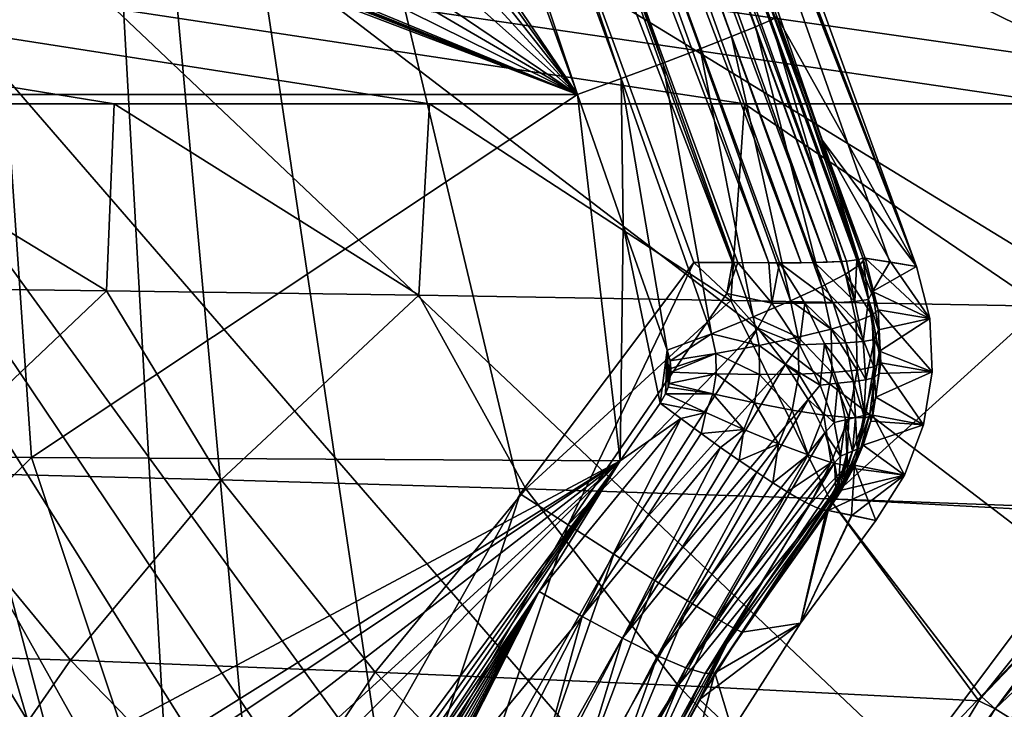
# Model space of a CAD drawing. Header units: metres. Extents: x -109 to 109, y -63 to 140.
# Tile 298 of 480: x 18.43 to 27.72, y 14.82 to 21.33. Entities that reach past the tile are written whole.
import ezdxf

# ---------------------------------------------------------------- set-up
doc = ezdxf.new("R2010")
doc.units = ezdxf.units.M
doc.layers.add('solid_502308_SW0001', color=7, linetype='CONTINUOUS')

msp = doc.modelspace()

# ---------------------------------------------------------------- linework, layer by layer
at = {"layer": 'solid_502308_SW0001'}
for points in [[(17.441135, 43.656887, 12.915329), (17.818892, 43.937687), (26.893805, 19.004566)], [(26.641071, 19.044569, -6.409073), (26.893805, 19.004566), (17.818892, 43.937687)], [(26.38674, 19.084055, -12.86624), (26.641071, 19.044569, -6.409073), (17.818892, 43.937687)], [(20.001158, 36.582401, -13.315748), (26.38674, 19.084055, -12.86624), (17.818892, 43.937687)], [(18.695892, 40.211231, 12.898102), (17.441135, 43.656887, 12.915329), (26.893805, 19.004566)], [(19.952206, 36.766148, 12.833363), (18.695892, 40.211231, 12.898102), (26.893805, 19.004566)], [(19.751244, 36.671165, 13.680207), (19.895884, 36.734524, 13.269044), (25.373045, 21.265799, 13.284467)], [(19.895884, 36.734524, 13.269044), (19.952206, 36.766148, 12.833363), (25.517689, 21.329145, 12.873303)], [(19.895884, 36.734524, 13.269044), (25.517689, 21.329145, 12.873303), (25.373045, 21.265799, 13.284467)], [(19.952206, 36.766148, 12.833363), (26.893805, 19.004566), (25.573973, 21.360878, 12.437622)], [(25.517689, 21.329145, 12.873303), (19.952206, 36.766148, 12.833363), (25.573973, 21.360878, 12.437622)], [(19.525255, 36.579273, 14.046916), (19.751244, 36.671165, 13.680207), (25.147057, 21.17391, 13.651175)], [(19.751244, 36.671165, 13.680207), (25.373045, 21.265799, 13.284467), (25.147057, 21.17391, 13.651175)], [(19.228882, 36.463299, 14.351386), (19.525255, 36.579273, 14.046916), (24.850683, 21.057936, 13.955643)], [(19.525255, 36.579273, 14.046916), (25.147057, 21.17391, 13.651175), (24.850683, 21.057936, 13.955643)], [(26.232983, 19.053009, -13.480698), (19.945364, 36.552284, -13.695598), (19.800396, 36.490356, -14.04696)], [(19.945364, 36.552284, -13.695598), (26.38674, 19.084055, -12.86624), (20.001158, 36.582401, -13.315748)], [(26.345417, 19.067352, -13.180409), (26.38674, 19.084055, -12.86624), (19.945364, 36.552284, -13.695598)], [(26.331667, 19.064741, -13.231488), (26.345417, 19.067352, -13.180409), (19.945364, 36.552284, -13.695598)], [(26.232983, 19.053009, -13.480698), (26.331667, 19.064741, -13.231488), (19.945364, 36.552284, -13.695598)], [(18.876495, 36.328857, 14.57885), (19.228882, 36.463299, 14.351386), (24.498297, 20.923498, 14.183106)], [(19.228882, 36.463299, 14.351386), (24.850683, 21.057936, 13.955643), (24.498297, 20.923498, 14.183106)], [(26.051493, 19.042919, -13.754578), (19.800396, 36.490356, -14.04696), (19.575809, 36.4007, -14.346675)], [(26.178501, 19.048985, -13.578012), (26.232983, 19.053009, -13.480698), (19.800396, 36.490356, -14.04696)], [(26.051493, 19.042919, -13.754578), (26.178501, 19.048985, -13.578012), (19.800396, 36.490356, -14.04696)], [(18.485184, 36.182484, 14.718278), (18.876495, 36.328857, 14.57885), (24.106987, 20.777117, 14.322535)], [(18.876495, 36.328857, 14.57885), (24.498297, 20.923498, 14.183106), (24.106987, 20.777117, 14.322535)], [(25.805071, 19.038523, -13.989273), (19.575809, 36.4007, -14.346675), (19.286407, 36.289223, -14.574986)], [(25.931112, 19.040133, -13.882234), (26.051493, 19.042919, -13.754578), (19.575809, 36.4007, -14.346675)], [(25.805071, 19.038523, -13.989273), (25.931112, 19.040133, -13.882234), (19.575809, 36.4007, -14.346675)], [(25.501509, 19.037865, -14.171579), (19.286407, 36.289223, -14.574986), (18.951267, 36.16328, -14.716846)], [(25.600441, 19.037424, -14.121914), (25.805071, 19.038523, -13.989273), (19.286407, 36.289223, -14.574986)], [(25.501509, 19.037865, -14.171579), (25.600441, 19.037424, -14.121914), (19.286407, 36.289223, -14.574986)], [(18.073965, 36.031166, 14.762904), (18.485184, 36.182484, 14.718278), (23.695732, 20.625893, 14.367164)], [(18.485184, 36.182484, 14.718278), (24.106987, 20.777117, 14.322535), (23.695732, 20.625893, 14.367164)], [(25.157227, 19.03953, -14.286964), (18.951267, 36.16328, -14.716846), (18.592478, 36.031166, -14.762904)], [(25.206806, 19.039675, -14.275293), (25.501509, 19.037865, -14.171579), (18.951267, 36.16328, -14.716846)], [(25.157227, 19.03953, -14.286964), (25.206806, 19.039675, -14.275293), (18.951267, 36.16328, -14.716846)], [(13.300772, 36.031166, 14.762904), (18.073965, 36.031166, 14.762904), (23.695732, 20.625893, 14.367164)], [(13.300772, 36.031166, 14.762904), (23.695732, 20.625893, 14.367164), (13.893601, 34.326534, 14.719114)], [(20.089565, 9.311624, -14.076515), (18.592478, 36.031166, -14.762904), (14.421707, 30.746977, -14.62716)], [(24.792377, 19.041641, -14.326467), (25.157227, 19.03953, -14.286964), (18.592478, 36.031166, -14.762904)], [(23.154312, 16.85741, -14.270356), (24.792377, 19.041641, -14.326467), (18.592478, 36.031166, -14.762904)], [(20.781609, 11.946682, -14.144206), (18.592478, 36.031166, -14.762904), (20.089565, 9.311624, -14.076515)], [(21.80941, 14.478576, -14.209248), (23.154312, 16.85741, -14.270356), (18.592478, 36.031166, -14.762904)], [(20.781609, 11.946682, -14.144206), (21.80941, 14.478576, -14.209248), (18.592478, 36.031166, -14.762904)], [(36.353371, 21.317671, 17.786057), (38.606739, 21.79129, 17.798223), (-76.5, 35.943851, 18.161783)], [(34.18816, 20.53858, 17.766043), (36.353371, 21.317671, 17.786057), (-76.5, 35.943851, 18.161783)], [(31.215277, 20.53858, 17.766043), (34.18816, 20.53858, 17.766043), (-76.5, 35.943851, 18.161783)], [(28.242392, 20.53858, 17.766043), (31.215277, 20.53858, 17.766043), (-76.5, 35.943851, 18.161783)], [(25.269508, 20.53858, 17.766043), (28.242392, 20.53858, 17.766043), (-76.5, 35.943851, 18.161783)], [(22.296625, 20.53858, 17.766043), (25.269508, 20.53858, 17.766043), (-76.5, 35.943851, 18.161783)], [(19.323742, 20.53858, 17.766043), (22.296625, 20.53858, 17.766043), (-76.5, 35.943851, 18.161783)], [(16.350859, 20.53858, 17.766043), (19.323742, 20.53858, 17.766043), (-76.5, 35.943851, 18.161783)], [(10.498093, 29.799944, -18.003954), (76.5, 35.943851, -18.161783), (36.203686, 21.274466, -17.784946)], [(13.893601, 34.326534, 14.719114), (23.695732, 20.625893, 14.367164), (14.270452, 32.553253, 14.673561)], [(14.270452, 32.553253, 14.673561), (23.695732, 20.625893, 14.367164), (14.421713, 30.746956, 14.62716)], [(20.089565, 9.311624, -14.076515), (14.421707, 30.746977, -14.62716), (14.344998, 28.935478, -14.580626)], [(14.421713, 30.746956, 14.62716), (23.695732, 20.625893, 14.367164), (14.34504, 28.935701, 14.580631)], [(10.340969, 28.17944, -17.962326), (10.498093, 29.799944, -18.003954), (24.23427, 5.269184, -17.373793)], [(10.498093, 29.799944, -18.003954), (24.40147, 7.638824, -17.434666), (24.23427, 5.269184, -17.373793)], [(10.498093, 29.799944, -18.003954), (24.612011, 8.81212, -17.464806), (24.40147, 7.638824, -17.434666)], [(10.498093, 29.799944, -18.003954), (24.905813, 9.967277, -17.49448), (24.612011, 8.81212, -17.464806)], [(10.498093, 29.799944, -18.003954), (25.736076, 12.197985, -17.551785), (24.905813, 9.967277, -17.49448)], [(10.498093, 29.799944, -18.003954), (26.875673, 14.287683, -17.605465), (25.736076, 12.197985, -17.551785)], [(10.498093, 29.799944, -18.003954), (28.300694, 16.192984, -17.654409), (26.875673, 14.287683, -17.605465)], [(10.498093, 29.799944, -18.003954), (29.981936, 17.875446, -17.69763), (28.300694, 16.192984, -17.654409)], [(10.498093, 29.799944, -18.003954), (31.885952, 19.301708, -17.734268), (29.981936, 17.875446, -17.69763)], [(10.498093, 29.799944, -18.003954), (33.974335, 20.442665, -17.763578), (31.885952, 19.301708, -17.734268)], [(10.498093, 29.799944, -18.003954), (36.203686, 21.274466, -17.784946), (33.974335, 20.442665, -17.763578)], [(14.34504, 28.935701, 14.580631), (23.695732, 20.625893, 14.367164), (14.042736, 27.150932, 14.534783)], [(20.089565, 9.311624, -14.076515), (14.344998, 28.935478, -14.580626), (14.042736, 27.150932, -14.534783)], [(9.935133, 26.602522, -17.921816), (10.340969, 28.17944, -17.962326), (24.23427, 5.269184, -17.373793)], [(20.089565, 9.311624, -14.076515), (14.042736, 27.150932, -14.534783), (13.807069, 26.396372, -14.515399)], [(13.80707, 26.396374, 14.515399), (14.042736, 27.150932, 14.534783), (23.695732, 20.625893, 14.367164)], [(9.290736, 25.108032, -17.883425), (9.935133, 26.602522, -17.921816), (24.23427, 5.269184, -17.373793)], [(20.089565, 9.311624, -14.076515), (13.807069, 26.396372, -14.515399), (13.465087, 25.682379, -14.497058)], [(13.465097, 25.682396, 14.497058), (13.80707, 26.396374, 14.515399), (23.695732, 20.625893, 14.367164)], [(13.465097, 25.682396, 14.497058), (23.695732, 20.625893, 14.367164), (13.025374, 25.0264, 14.480206)], [(20.089565, 9.311624, -14.076515), (13.465087, 25.682379, -14.497058), (13.025374, 25.0264, -14.480206)], [(8.423227, 23.731112, -17.848055), (9.290736, 25.108032, -17.883425), (24.23427, 5.269184, -17.373793)], [(20.089565, 9.311624, -14.076515), (13.025374, 25.0264, -14.480206), (12.967931, 24.933237, -14.477814)], [(12.967935, 24.933241, 14.477814), (13.025374, 25.0264, 14.480206), (23.695732, 20.625893, 14.367164)], [(20.089565, 9.311624, -14.076515), (12.967931, 24.933237, -14.477814), (12.946855, 24.881674, -14.476489)], [(12.946874, 24.88172, 14.47649), (12.967935, 24.933241, 14.477814), (23.695732, 20.625893, 14.367164)], [(12.931721, 24.828081, 14.475112), (23.695732, 20.625893, 14.367164), (12.919636, 24.719467, 14.472322)], [(20.089565, 9.311624, -14.076515), (12.931717, 24.82807, -14.475112), (12.919636, 24.719467, -14.472322)], [(20.089565, 9.311624, -14.076515), (12.946855, 24.881674, -14.476489), (12.931717, 24.82807, -14.475112)], [(12.931721, 24.828081, 14.475112), (12.946874, 24.88172, 14.47649), (23.695732, 20.625893, 14.367164)], [(20.089565, 9.311624, -14.076515), (12.919636, 24.719467, -14.472322), (12.911833, 16.021835, -14.248892)], [(12.919636, 24.719467, 14.472322), (23.695732, 20.625893, 14.367164), (18.305847, 20.625893, 14.367164)], [(7.352897, 22.504335, -17.81654), (8.423227, 23.731112, -17.848055), (24.23427, 5.269184, -17.373793)], [(6.106048, 21.457977, -17.78966), (7.352897, 22.504335, -17.81654), (24.23427, 5.269184, -17.373793)], [(6.106048, 21.457977, -17.78966), (24.23427, 5.269184, -17.373793), (-24.237686, 1.46148, -17.275978)], [(25.373045, 21.265799, 13.284467), (25.517689, 21.329145, 12.873303), (26.222872, 18.931433, 13.155522)], [(25.517689, 21.329145, 12.873303), (25.573973, 21.360878, 12.437622), (26.36138, 19.021301, 12.741812)], [(25.517689, 21.329145, 12.873303), (26.36138, 19.021301, 12.741812), (26.222872, 18.931433, 13.155522)], [(26.893805, 19.004566), (25.996063, 20.206127, 12.389297), (25.573973, 21.360878, 12.437622)], [(26.36138, 19.021301, 12.741812), (25.573973, 21.360878, 12.437622), (25.996063, 20.206127, 12.389297)], [(25.147057, 21.17391, 13.651175), (25.373045, 21.265799, 13.284467), (26.000444, 18.81502, 13.523467)], [(25.373045, 21.265799, 13.284467), (26.222872, 18.931433, 13.155522), (26.000444, 18.81502, 13.523467)], [(24.850683, 21.057936, 13.955643), (25.147057, 21.17391, 13.651175), (25.705126, 18.677841, 13.827401)], [(25.147057, 21.17391, 13.651175), (26.000444, 18.81502, 13.523467), (25.705126, 18.677841, 13.827401)], [(24.498297, 20.923498, 14.183106), (24.850683, 21.057936, 13.955643), (25.351576, 18.526672, 14.052249)], [(24.850683, 21.057936, 13.955643), (25.705126, 18.677841, 13.827401), (25.351576, 18.526672, 14.052249)], [(24.106987, 20.777117, 14.322535), (24.498297, 20.923498, 14.183106), (24.957476, 18.368633, 14.186821)], [(24.498297, 20.923498, 14.183106), (25.351576, 18.526672, 14.052249), (24.957476, 18.368633, 14.186821)], [(24.106987, 20.777117, 14.322535), (24.126045, 19.389977, 14.315221), (23.695732, 20.625893, 14.367164)], [(24.106987, 20.777117, 14.322535), (24.541586, 18.213736, 14.224651), (24.126045, 19.389977, 14.315221)], [(24.106987, 20.777117, 14.322535), (24.957476, 18.368633, 14.186821), (24.541586, 18.213736, 14.224651)], [(18.305847, 20.625893, 14.367164), (18.542747, 17.199432, 14.180402), (12.929528, 17.230131, 14.23058)], [(18.305847, 20.625893, 14.367164), (23.695732, 20.625893, 14.367164), (18.542747, 17.199432, 14.180402)], [(23.695732, 20.625893, 14.367164), (24.097273, 17.168024, 14.118638), (18.542747, 17.199432, 14.180402)], [(23.695732, 20.625893, 14.367164), (24.126045, 19.389977, 14.315221), (24.097273, 17.168024, 14.118638)], [(16.296511, 18.810305, 17.70244), (19.249874, 18.774078, 17.694008), (16.350859, 20.53858, 17.766043)], [(19.249874, 18.774078, 17.694008), (19.323742, 20.53858, 17.766043), (16.350859, 20.53858, 17.766043)], [(19.249874, 18.774078, 17.694008), (22.198421, 18.731697, 17.684223), (19.323742, 20.53858, 17.766043)], [(22.198421, 18.731697, 17.684223), (22.296625, 20.53858, 17.766043), (19.323742, 20.53858, 17.766043)], [(22.198421, 18.731697, 17.684223), (25.141466, 18.683119, 17.673117), (22.296625, 20.53858, 17.766043)], [(25.141466, 18.683119, 17.673117), (25.269508, 20.53858, 17.766043), (22.296625, 20.53858, 17.766043)], [(25.141466, 18.683119, 17.673117), (28.078369, 18.628294, 17.660715), (25.269508, 20.53858, 17.766043)], [(28.078369, 18.628294, 17.660715), (28.242392, 20.53858, 17.766043), (25.269508, 20.53858, 17.766043)], [(26.652149, 19.042831, 6.128028), (26.408916, 19.080641, 12.302896), (25.996063, 20.206127, 12.389297)], [(26.36138, 19.021301, 12.741812), (25.996063, 20.206127, 12.389297), (26.408916, 19.080641, 12.302896)], [(26.893805, 19.004566), (26.652149, 19.042831, 6.128028), (25.996063, 20.206127, 12.389297)], [(24.126045, 19.389977, 14.315221), (24.475216, 17.712231, 14.175625), (24.097273, 17.168024, 14.118638)], [(24.126045, 19.389977, 14.315221), (24.541586, 18.213736, 14.224651), (24.475216, 17.712231, 14.175625)], [(25.931112, 19.040133, -13.882234), (26.178501, 19.048985, -13.578012), (26.051493, 19.042919, -13.754578)], [(26.310455, 18.671629, -13.486252), (26.178501, 19.048985, -13.578012), (25.931112, 19.040133, -13.882234)], [(26.310455, 18.671629, -13.486252), (26.232983, 19.053009, -13.480698), (26.178501, 19.048985, -13.578012)], [(26.310455, 18.671629, -13.486252), (26.331667, 19.064741, -13.231488), (26.232983, 19.053009, -13.480698)], [(26.310455, 18.671629, -13.486252), (26.441141, 18.690144, -13.170405), (26.331667, 19.064741, -13.231488)], [(26.441141, 18.690144, -13.170405), (26.345417, 19.067352, -13.180409), (26.331667, 19.064741, -13.231488)], [(26.441141, 18.690144, -13.170405), (26.38674, 19.084055, -12.86624), (26.345417, 19.067352, -13.180409)], [(26.36138, 19.021301, 12.741812), (26.408916, 19.080641, 12.302896), (26.532209, 18.59549, 12.299903)], [(26.479322, 18.768093, -12.842413), (26.641071, 19.044569, -6.409073), (26.38674, 19.084055, -12.86624)], [(26.441141, 18.690144, -13.170405), (26.479322, 18.768093, -12.842413), (26.38674, 19.084055, -12.86624)], [(27.017902, 18.513586, 0), (26.408916, 19.080641, 12.302896), (26.652149, 19.042831, 6.128028)], [(27.017902, 18.513586, 0), (26.532209, 18.59549, 12.299903), (26.408916, 19.080641, 12.302896)], [(23.154312, 16.85741, -14.270356), (23.605738, 16.564054, -14.203938), (24.792377, 19.041641, -14.326467)], [(23.605738, 16.564054, -14.203938), (25.103922, 18.74765, -14.281495), (24.792377, 19.041641, -14.326467)], [(25.103922, 18.74765, -14.281495), (25.157227, 19.03953, -14.286964), (24.792377, 19.041641, -14.326467)], [(25.103922, 18.74765, -14.281495), (25.206806, 19.039675, -14.275293), (25.157227, 19.03953, -14.286964)], [(25.527996, 18.657307, -14.158096), (25.206806, 19.039675, -14.275293), (25.103922, 18.74765, -14.281495)], [(25.527996, 18.657307, -14.158096), (25.501509, 19.037865, -14.171579), (25.206806, 19.039675, -14.275293)], [(25.527996, 18.657307, -14.158096), (25.600441, 19.037424, -14.121914), (25.501509, 19.037865, -14.171579)], [(25.527996, 18.657307, -14.158096), (25.840408, 18.658012, -13.991463), (25.600441, 19.037424, -14.121914)], [(25.600441, 19.037424, -14.121914), (25.931112, 19.040133, -13.882234), (25.805071, 19.038523, -13.989273)], [(26.106438, 18.660725, -13.764219), (25.931112, 19.040133, -13.882234), (25.600441, 19.037424, -14.121914)], [(25.840408, 18.658012, -13.991463), (26.106438, 18.660725, -13.764219), (25.600441, 19.037424, -14.121914)], [(26.106438, 18.660725, -13.764219), (26.310455, 18.671629, -13.486252), (25.931112, 19.040133, -13.882234)], [(26.474255, 18.545139, 12.732557), (26.222872, 18.931433, 13.155522), (26.36138, 19.021301, 12.741812)], [(26.474255, 18.545139, 12.732557), (26.36138, 19.021301, 12.741812), (26.532209, 18.59549, 12.299903)], [(26.479322, 18.768093, -12.842413), (26.893805, 19.004566), (26.641071, 19.044569, -6.409073)], [(26.479322, 18.768093, -12.842413), (27.017902, 18.513586, 0), (26.893805, 19.004566)], [(27.017902, 18.513586, 0), (26.652149, 19.042831, 6.128028), (26.893805, 19.004566)], [(26.323689, 18.482954, 13.140657), (26.000444, 18.81502, 13.523467), (26.222872, 18.931433, 13.155522)], [(26.474255, 18.545139, 12.732557), (26.323689, 18.482954, 13.140657), (26.222872, 18.931433, 13.155522)], [(17.444128, 17.061575, 17.590322), (19.249874, 18.774078, 17.694008), (16.296511, 18.810305, 17.70244)], [(17.444128, 17.061575, 17.590322), (20.330692, 16.988771, 17.557753), (19.249874, 18.774078, 17.694008)], [(20.330692, 16.988771, 17.557753), (22.198421, 18.731697, 17.684223), (19.249874, 18.774078, 17.694008)], [(26.08778, 18.411934, 13.504503), (25.705126, 18.677841, 13.827401), (26.000444, 18.81502, 13.523467)], [(26.323689, 18.482954, 13.140657), (26.08778, 18.411934, 13.504503), (26.000444, 18.81502, 13.523467)], [(26.441141, 18.690144, -13.170405), (26.535606, 18.404749, -12.758303), (26.479322, 18.768093, -12.842413)], [(26.479322, 18.768093, -12.842413), (26.535606, 18.404749, -12.758303), (27.017902, 18.513586, 0)], [(20.330692, 16.988771, 17.557753), (23.20768, 16.904541, 17.520403), (22.198421, 18.731697, 17.684223)], [(23.20768, 16.904541, 17.520403), (25.141466, 18.683119, 17.673117), (22.198421, 18.731697, 17.684223)], [(23.20768, 16.904541, 17.520403), (26.073864, 16.80879, 17.478382), (25.141466, 18.683119, 17.673117)], [(23.605738, 16.564054, -14.203938), (25.396654, 18.421404, -14.155996), (25.103922, 18.74765, -14.281495)], [(25.527996, 18.657307, -14.158096), (25.103922, 18.74765, -14.281495), (25.396654, 18.421404, -14.155996)], [(26.073864, 16.80879, 17.478382), (28.078369, 18.628294, 17.660715), (25.141466, 18.683119, 17.673117)], [(25.777914, 18.335506, 13.806533), (25.351576, 18.526672, 14.052249), (25.705126, 18.677841, 13.827401)], [(26.08778, 18.411934, 13.504503), (25.777914, 18.335506, 13.806533), (25.705126, 18.677841, 13.827401)], [(26.310455, 18.671629, -13.486252), (26.388746, 18.294855, -13.319681), (26.441141, 18.690144, -13.170405)], [(26.388746, 18.294855, -13.319681), (26.495831, 18.315037, -13.038944), (26.441141, 18.690144, -13.170405)], [(26.441141, 18.690144, -13.170405), (26.495831, 18.315037, -13.038944), (26.535606, 18.404749, -12.758303)], [(25.527996, 18.657307, -14.158096), (25.396654, 18.421404, -14.155996), (25.788048, 18.26354, -13.942945)], [(25.527996, 18.657307, -14.158096), (25.788048, 18.26354, -13.942945), (25.840408, 18.658012, -13.991463)], [(25.788048, 18.26354, -13.942945), (26.023731, 18.273001, -13.776885), (25.840408, 18.658012, -13.991463)], [(25.840408, 18.658012, -13.991463), (26.227797, 18.281055, -13.568064), (26.106438, 18.660725, -13.764219)], [(25.840408, 18.658012, -13.991463), (26.023731, 18.273001, -13.776885), (26.227797, 18.281055, -13.568064)], [(26.073864, 16.80879, 17.478382), (28.925451, 16.705088, 17.432394), (28.078369, 18.628294, 17.660715)], [(26.106438, 18.660725, -13.764219), (26.388746, 18.294855, -13.319681), (26.310455, 18.671629, -13.486252)], [(26.106438, 18.660725, -13.764219), (26.227797, 18.281055, -13.568064), (26.388746, 18.294855, -13.319681)], [(26.474255, 18.545139, 12.732557), (26.532209, 18.59549, 12.299903), (26.556545, 18.094959, 12.293402)], [(27.040457, 18.007774, 0.000001), (26.556545, 18.094959, 12.293402), (26.532209, 18.59549, 12.299903)], [(27.017902, 18.513586, 0), (27.040457, 18.007774, 0.000001), (26.532209, 18.59549, 12.299903)], [(25.40905, 18.257362, 14.032166), (24.957476, 18.368633, 14.186821), (25.351576, 18.526672, 14.052249)], [(25.777914, 18.335506, 13.806533), (25.40905, 18.257362, 14.032166), (25.351576, 18.526672, 14.052249)], [(26.49054, 18.056566, 12.720006), (26.323689, 18.482954, 13.140657), (26.474255, 18.545139, 12.732557)], [(26.49054, 18.056566, 12.720006), (26.474255, 18.545139, 12.732557), (26.556545, 18.094959, 12.293402)], [(26.535606, 18.404749, -12.758303), (26.5445, 18.204985, -12.691103), (27.017902, 18.513586, 0)], [(26.5445, 18.204985, -12.691103), (27.040457, 18.007774, 0.000001), (27.017902, 18.513586, 0)], [(23.605738, 16.564054, -14.203938), (24.03586, 16.287476, -14.023002), (25.396654, 18.421404, -14.155996)], [(24.03586, 16.287476, -14.023002), (25.656828, 18.082071, -13.945596), (25.396654, 18.421404, -14.155996)], [(25.788048, 18.26354, -13.942945), (25.396654, 18.421404, -14.155996), (25.656828, 18.082071, -13.945596)], [(26.094057, 18.001442, 13.483046), (25.777914, 18.335506, 13.806533), (26.08778, 18.411934, 13.504503)], [(26.333925, 18.024899, 13.122859), (26.08778, 18.411934, 13.504503), (26.323689, 18.482954, 13.140657)], [(26.333925, 18.024899, 13.122859), (26.094057, 18.001442, 13.483046), (26.08778, 18.411934, 13.504503)], [(26.49054, 18.056566, 12.720006), (26.333925, 18.024899, 13.122859), (26.323689, 18.482954, 13.140657)], [(26.495831, 18.315037, -13.038944), (26.5445, 18.204985, -12.691103), (26.535606, 18.404749, -12.758303)], [(24.957476, 18.368633, 14.186821), (24.56745, 18.111462, 14.214943), (24.541586, 18.213736, 14.224651)], [(24.998993, 18.181274, 14.170511), (24.56745, 18.111462, 14.214943), (24.957476, 18.368633, 14.186821)], [(25.40905, 18.257362, 14.032166), (24.998993, 18.181274, 14.170511), (24.957476, 18.368633, 14.186821)], [(25.782196, 17.987297, 13.783653), (25.40905, 18.257362, 14.032166), (25.777914, 18.335506, 13.806533)], [(26.094057, 18.001442, 13.483046), (25.782196, 17.987297, 13.783653), (25.777914, 18.335506, 13.806533)], [(26.388746, 18.294855, -13.319681), (26.416019, 17.93457, -13.095811), (26.495831, 18.315037, -13.038944)], [(26.416019, 17.93457, -13.095811), (26.498095, 17.954838, -12.856167), (26.495831, 18.315037, -13.038944)], [(26.495831, 18.315037, -13.038944), (26.498095, 17.954838, -12.856167), (26.5445, 18.204985, -12.691103)], [(24.541586, 18.213736, 14.224651), (24.526203, 17.800674, 14.184443), (24.475216, 17.712231, 14.175625)], [(24.541586, 18.213736, 14.224651), (24.550119, 17.864023, 14.190751), (24.526203, 17.800674, 14.184443)], [(24.541586, 18.213736, 14.224651), (24.559847, 17.900177, 14.194336), (24.550119, 17.864023, 14.190751)], [(24.541586, 18.213736, 14.224651), (24.56745, 18.111462, 14.214943), (24.559847, 17.900177, 14.194336)], [(25.412989, 17.983131, 14.010565), (24.998993, 18.181274, 14.170511), (25.40905, 18.257362, 14.032166)], [(25.782196, 17.987297, 13.783653), (25.412989, 17.983131, 14.010565), (25.40905, 18.257362, 14.032166)], [(25.788048, 18.26354, -13.942945), (25.656828, 18.082071, -13.945596), (25.98505, 17.883429, -13.64289)], [(25.788048, 18.26354, -13.942945), (25.98505, 17.883429, -13.64289), (26.023731, 18.273001, -13.776885)], [(25.98505, 17.883429, -13.64289), (26.151081, 17.90287, -13.491701), (26.023731, 18.273001, -13.776885)], [(26.023731, 18.273001, -13.776885), (26.297421, 17.917746, -13.309191), (26.227797, 18.281055, -13.568064)], [(26.023731, 18.273001, -13.776885), (26.151081, 17.90287, -13.491701), (26.297421, 17.917746, -13.309191)], [(26.227797, 18.281055, -13.568064), (26.416019, 17.93457, -13.095811), (26.388746, 18.294855, -13.319681)], [(26.227797, 18.281055, -13.568064), (26.297421, 17.917746, -13.309191), (26.416019, 17.93457, -13.095811)], [(24.998993, 18.181274, 14.170511), (24.573944, 18.039358, 14.207988), (24.56745, 18.111462, 14.214943)], [(24.998993, 18.181274, 14.170511), (24.573748, 18.004871, 14.204631), (24.573944, 18.039358, 14.207988)], [(25.003769, 17.989136, 14.153128), (24.573748, 18.004871, 14.204631), (24.998993, 18.181274, 14.170511)], [(25.412989, 17.983131, 14.010565), (25.003769, 17.989136, 14.153128), (24.998993, 18.181274, 14.170511)], [(26.498095, 17.954838, -12.856167), (26.536787, 17.992851, -12.605986), (26.5445, 18.204985, -12.691103)], [(26.5445, 18.204985, -12.691103), (26.536787, 17.992851, -12.605986), (27.040457, 18.007774, 0.000001)], [(24.03586, 16.287476, -14.023002), (24.424484, 16.040752, -13.736054), (25.656828, 18.082071, -13.945596)], [(24.424484, 16.040752, -13.736054), (25.871683, 17.747339, -13.653084), (25.656828, 18.082071, -13.945596)], [(24.56745, 18.111462, 14.214943), (24.573748, 18.004871, 14.204631), (24.559847, 17.900177, 14.194336)], [(24.56745, 18.111462, 14.214943), (24.573944, 18.039358, 14.207988), (24.573748, 18.004871, 14.204631)], [(25.98505, 17.883429, -13.64289), (25.656828, 18.082071, -13.945596), (25.871683, 17.747339, -13.653084)], [(26.254135, 17.576338, 13.102958), (26.094057, 18.001442, 13.483046), (26.333925, 18.024899, 13.122859)], [(26.409958, 17.575958, 12.704744), (26.254135, 17.576338, 13.102958), (26.333925, 18.024899, 13.122859)], [(26.409958, 17.575958, 12.704744), (26.333925, 18.024899, 13.122859), (26.49054, 18.056566, 12.720006)], [(26.409958, 17.575958, 12.704744), (26.49054, 18.056566, 12.720006), (26.48057, 17.599566, 12.283663)], [(26.960567, 17.507843, 0.000001), (26.48057, 17.599566, 12.283663), (26.556545, 18.094959, 12.293402)], [(26.49054, 18.056566, 12.720006), (26.556545, 18.094959, 12.293402), (26.48057, 17.599566, 12.283663)], [(27.040457, 18.007774, 0.000001), (26.960567, 17.507843, 0.000001), (26.556545, 18.094959, 12.293402)], [(25.003769, 17.989136, 14.153128), (24.559847, 17.900177, 14.194336), (24.573748, 18.004871, 14.204631)], [(24.971687, 17.801279, 14.135558), (24.559847, 17.900177, 14.194336), (25.003769, 17.989136, 14.153128)], [(25.364004, 17.715786, 13.988475), (24.971687, 17.801279, 14.135558), (25.003769, 17.989136, 14.153128)], [(25.364004, 17.715786, 13.988475), (25.003769, 17.989136, 14.153128), (25.412989, 17.983131, 14.010565)], [(25.718925, 17.647886, 13.759837), (25.364004, 17.715786, 13.988475), (25.412989, 17.983131, 14.010565)], [(25.718925, 17.647886, 13.759837), (25.412989, 17.983131, 14.010565), (25.782196, 17.987297, 13.783653)], [(26.020226, 17.600683, 13.460097), (25.718925, 17.647886, 13.759837), (25.782196, 17.987297, 13.783653)], [(26.020226, 17.600683, 13.460097), (25.782196, 17.987297, 13.783653), (26.094057, 18.001442, 13.483046)], [(26.254135, 17.576338, 13.102958), (26.020226, 17.600683, 13.460097), (26.094057, 18.001442, 13.483046)], [(26.297421, 17.917746, -13.309191), (26.397173, 17.595392, -12.828191), (26.416019, 17.93457, -13.095811)], [(26.397173, 17.595392, -12.828191), (26.453968, 17.613657, -12.637204), (26.498095, 17.954838, -12.856167)], [(26.416019, 17.93457, -13.095811), (26.397173, 17.595392, -12.828191), (26.498095, 17.954838, -12.856167)], [(26.498095, 17.954838, -12.856167), (26.453968, 17.613657, -12.637204), (26.509666, 17.770746, -12.50375)], [(26.498095, 17.954838, -12.856167), (26.509666, 17.770746, -12.50375), (26.536787, 17.992851, -12.605986)], [(26.509666, 17.770746, -12.50375), (26.960567, 17.507843, 0.000001), (27.040457, 18.007774, 0.000001)], [(26.536787, 17.992851, -12.605986), (26.509666, 17.770746, -12.50375), (27.040457, 18.007774, 0.000001)], [(24.971687, 17.801279, 14.135558), (24.526203, 17.800674, 14.184443), (24.550119, 17.864023, 14.190751)], [(24.971687, 17.801279, 14.135558), (24.550119, 17.864023, 14.190751), (24.559847, 17.900177, 14.194336)], [(25.98505, 17.883429, -13.64289), (25.871683, 17.747339, -13.653084), (26.115969, 17.530079, -13.271578)], [(25.98505, 17.883429, -13.64289), (26.115969, 17.530079, -13.271578), (26.151081, 17.90287, -13.491701)], [(26.115969, 17.530079, -13.271578), (26.222574, 17.556511, -13.147333), (26.151081, 17.90287, -13.491701)], [(26.151081, 17.90287, -13.491701), (26.318033, 17.576818, -12.999489), (26.297421, 17.917746, -13.309191)], [(26.151081, 17.90287, -13.491701), (26.222574, 17.556511, -13.147333), (26.318033, 17.576818, -12.999489)], [(26.297421, 17.917746, -13.309191), (26.318033, 17.576818, -12.999489), (26.397173, 17.595392, -12.828191)], [(24.424484, 16.040752, -13.736054), (24.753311, 15.835503, -13.356603), (25.871683, 17.747339, -13.653084)], [(24.904549, 17.624834, 14.118625), (24.475216, 17.712231, 14.175625), (24.526203, 17.800674, 14.184443)], [(24.904549, 17.624834, 14.118625), (24.526203, 17.800674, 14.184443), (24.971687, 17.801279, 14.135558)], [(24.753311, 15.835503, -13.356603), (26.029629, 17.432465, -13.286852), (25.871683, 17.747339, -13.653084)], [(25.265038, 17.465294, 13.966934), (24.904549, 17.624834, 14.118625), (24.971687, 17.801279, 14.135558)], [(25.265038, 17.465294, 13.966934), (24.971687, 17.801279, 14.135558), (25.364004, 17.715786, 13.988475)], [(26.115969, 17.530079, -13.271578), (25.871683, 17.747339, -13.653084), (26.029629, 17.432465, -13.286852)], [(26.453968, 17.613657, -12.637204), (26.460899, 17.542629, -12.387045), (26.509666, 17.770746, -12.50375)], [(26.509666, 17.770746, -12.50375), (26.460899, 17.542629, -12.387045), (26.960567, 17.507843, 0.000001)], [(24.669119, 17.567278, 14.143871), (24.097273, 17.168024, 14.118638), (24.475216, 17.712231, 14.175625)], [(24.904549, 17.624834, 14.118625), (24.669119, 17.567278, 14.143871), (24.475216, 17.712231, 14.175625)], [(25.591919, 17.329895, 13.736211), (25.265038, 17.465294, 13.966934), (25.364004, 17.715786, 13.988475)], [(25.591919, 17.329895, 13.736211), (25.364004, 17.715786, 13.988475), (25.718925, 17.647886, 13.759837)], [(24.669119, 17.567278, 14.143871), (23.331896, 15.936764, 13.969924), (24.097273, 17.168024, 14.118638)], [(23.737644, 15.700401, 13.869521), (23.331896, 15.936764, 13.969924), (24.669119, 17.567278, 14.143871)], [(23.737644, 15.700401, 13.869521), (24.669119, 17.567278, 14.143871), (24.859966, 17.427702, 14.08292)], [(24.904549, 17.624834, 14.118625), (24.859966, 17.427702, 14.08292), (24.669119, 17.567278, 14.143871)], [(25.265038, 17.465294, 13.966934), (24.859966, 17.427702, 14.08292), (24.904549, 17.624834, 14.118625)], [(25.870609, 17.224678, 13.436746), (25.591919, 17.329895, 13.736211), (25.718925, 17.647886, 13.759837)], [(25.870609, 17.224678, 13.436746), (25.718925, 17.647886, 13.759837), (26.020226, 17.600683, 13.460097)], [(26.088678, 17.154337, 13.081897), (25.870609, 17.224678, 13.436746), (26.020226, 17.600683, 13.460097)], [(26.088678, 17.154337, 13.081897), (26.020226, 17.600683, 13.460097), (26.254135, 17.576338, 13.102958)], [(26.236401, 17.122007, 12.687493), (26.088678, 17.154337, 13.081897), (26.254135, 17.576338, 13.102958)], [(26.222574, 17.556511, -13.147333), (26.288736, 17.260654, -12.650892), (26.318033, 17.576818, -12.999489)], [(26.236401, 17.122007, 12.687493), (26.254135, 17.576338, 13.102958), (26.409958, 17.575958, 12.704744)], [(26.236401, 17.122007, 12.687493), (26.409958, 17.575958, 12.704744), (26.307186, 17.129133, 12.271134)], [(26.318033, 17.576818, -12.999489), (26.288736, 17.260654, -12.650892), (26.333666, 17.278002, -12.529484)], [(26.781515, 17.034266, 0), (26.307186, 17.129133, 12.271134), (26.48057, 17.599566, 12.283663)], [(26.409958, 17.575958, 12.704744), (26.48057, 17.599566, 12.283663), (26.307186, 17.129133, 12.271134)], [(26.318033, 17.576818, -12.999489), (26.333666, 17.278002, -12.529484), (26.397173, 17.595392, -12.828191)], [(26.333666, 17.278002, -12.529484), (26.366749, 17.291994, -12.395217), (26.453968, 17.613657, -12.637204)], [(26.397173, 17.595392, -12.828191), (26.333666, 17.278002, -12.529484), (26.453968, 17.613657, -12.637204)], [(26.453968, 17.613657, -12.637204), (26.366749, 17.291994, -12.395217), (26.460899, 17.542629, -12.387045)], [(26.960567, 17.507843, 0.000001), (26.781515, 17.034266, 0), (26.48057, 17.599566, 12.283663)], [(26.115969, 17.530079, -13.271578), (26.029629, 17.432465, -13.286852), (26.175905, 17.212324, -12.844047)], [(26.115969, 17.530079, -13.271578), (26.175905, 17.212324, -12.844047), (26.222574, 17.556511, -13.147333)], [(26.175905, 17.212324, -12.844047), (26.235172, 17.2393, -12.756021), (26.222574, 17.556511, -13.147333)], [(26.222574, 17.556511, -13.147333), (26.235172, 17.2393, -12.756021), (26.288736, 17.260654, -12.650892)], [(26.366749, 17.291994, -12.395217), (26.389675, 17.315851, -12.261122), (26.460899, 17.542629, -12.387045)], [(26.460899, 17.542629, -12.387045), (26.389675, 17.315851, -12.261122), (26.960567, 17.507843, 0.000001)], [(26.389675, 17.315851, -12.261122), (26.781515, 17.034266, 0), (26.960567, 17.507843, 0.000001)], [(23.737644, 15.700401, 13.869521), (24.859966, 17.427702, 14.08292), (25.044834, 17.295477, 13.993706)], [(24.753311, 15.835503, -13.356603), (25.006863, 15.681388, -12.902512), (26.029629, 17.432465, -13.286852)], [(25.265038, 17.465294, 13.966934), (25.044834, 17.295477, 13.993706), (24.859966, 17.427702, 14.08292)], [(25.006863, 15.681388, -12.902512), (26.119703, 17.148886, -12.859797), (26.029629, 17.432465, -13.286852)], [(25.265038, 17.465294, 13.966934), (25.22097, 17.172573, 13.877558), (25.044834, 17.295477, 13.993706)], [(25.591919, 17.329895, 13.736211), (25.22097, 17.172573, 13.877558), (25.265038, 17.465294, 13.966934)], [(26.175905, 17.212324, -12.844047), (26.029629, 17.432465, -13.286852), (26.119703, 17.148886, -12.859797)], [(24.117664, 15.493999, 13.660802), (23.737644, 15.700401, 13.869521), (25.044834, 17.295477, 13.993706)], [(24.117664, 15.493999, 13.660802), (25.044834, 17.295477, 13.993706), (25.22097, 17.172573, 13.877558)], [(25.591919, 17.329895, 13.736211), (25.38575, 17.060827, 13.736207), (25.22097, 17.172573, 13.877558)], [(25.591919, 17.329895, 13.736211), (25.536722, 16.96191, 13.571762), (25.38575, 17.060827, 13.736207)], [(25.870609, 17.224678, 13.436746), (25.536722, 16.96191, 13.571762), (25.591919, 17.329895, 13.736211)], [(26.222851, 16.980505, -12.212248), (26.236176, 16.98814, -12.142097), (26.366749, 17.291994, -12.395217)], [(26.333666, 17.278002, -12.529484), (26.222851, 16.980505, -12.212248), (26.366749, 17.291994, -12.395217)], [(26.366749, 17.291994, -12.395217), (26.236176, 16.98814, -12.142097), (26.297129, 17.096825, -12.132107)], [(26.389675, 17.315851, -12.261122), (26.297129, 17.096825, -12.132107), (26.781515, 17.034266, 0)], [(26.366749, 17.291994, -12.395217), (26.297129, 17.096825, -12.132107), (26.389675, 17.315851, -12.261122)], [(12.929528, 17.230131, 14.23058), (18.542747, 17.199432, 14.180402), (16.078169, 14.726906, 13.994633)], [(18.542747, 17.199432, 14.180402), (19.388533, 14.659878, 13.893546), (16.078169, 14.726906, 13.994633)], [(18.542747, 17.199432, 14.180402), (24.097273, 17.168024, 14.118638), (19.388533, 14.659878, 13.893546)], [(25.870609, 17.224678, 13.436746), (25.671635, 16.877295, 13.386673), (25.536722, 16.96191, 13.571762)], [(26.088678, 17.154337, 13.081897), (25.671635, 16.877295, 13.386673), (25.870609, 17.224678, 13.436746)], [(26.175905, 17.212324, -12.844047), (26.119703, 17.148886, -12.859797), (26.158401, 16.935659, -12.377137)], [(26.158401, 16.935659, -12.377137), (26.182747, 16.954119, -12.331547), (26.235172, 17.2393, -12.756021)], [(26.175905, 17.212324, -12.844047), (26.158401, 16.935659, -12.377137), (26.235172, 17.2393, -12.756021)], [(26.235172, 17.2393, -12.756021), (26.182747, 16.954119, -12.331547), (26.204679, 16.96916, -12.27621)], [(26.204679, 16.96916, -12.27621), (26.222851, 16.980505, -12.212248), (26.333666, 17.278002, -12.529484)], [(26.288736, 17.260654, -12.650892), (26.204679, 16.96916, -12.27621), (26.333666, 17.278002, -12.529484)], [(26.235172, 17.2393, -12.756021), (26.204679, 16.96916, -12.27621), (26.288736, 17.260654, -12.650892)], [(24.097273, 17.168024, 14.118638), (19.989119, 14.599628, 13.866786), (19.388533, 14.659878, 13.893546)], [(24.097273, 17.168024, 14.118638), (20.182318, 14.559854, 13.855034), (19.989119, 14.599628, 13.866786)], [(24.097273, 17.168024, 14.118638), (20.576506, 14.446373, 13.825542), (20.182318, 14.559854, 13.855034)], [(24.097273, 17.168024, 14.118638), (20.946672, 14.297667, 13.790035), (20.576506, 14.446373, 13.825542)], [(24.097273, 17.168024, 14.118638), (21.136452, 14.204185, 13.768365), (20.946672, 14.297667, 13.790035)], [(24.097273, 17.168024, 14.118638), (21.654995, 13.880688, 13.694155), (21.136452, 14.204185, 13.768365)], [(24.097273, 17.168024, 14.118638), (21.718313, 13.840873, 13.684581), (21.654995, 13.880688, 13.694155)], [(24.097273, 17.168024, 14.118638), (21.786371, 13.810514, 13.676366), (21.718313, 13.840873, 13.684581)], [(24.097273, 17.168024, 14.118638), (21.857393, 13.790587, 13.669797), (21.786371, 13.810514, 13.676366)], [(24.097273, 17.168024, 14.118638), (23.331896, 15.936764, 13.969924), (21.857393, 13.790587, 13.669797)], [(24.117664, 15.493999, 13.660802), (25.22097, 17.172573, 13.877558), (25.38575, 17.060827, 13.736207)], [(25.006863, 15.681388, -12.902512), (25.173201, 15.585664, -12.39516), (26.119703, 17.148886, -12.859797)], [(25.173201, 15.585664, -12.39516), (26.131546, 16.904198, -12.38809), (26.119703, 17.148886, -12.859797)], [(26.088678, 17.154337, 13.081897), (25.788477, 16.808243, 13.183699), (25.671635, 16.877295, 13.386673)], [(26.088678, 17.154337, 13.081897), (25.885509, 16.755783, 12.965864), (25.788477, 16.808243, 13.183699)], [(26.236401, 17.122007, 12.687493), (25.885509, 16.755783, 12.965864), (26.088678, 17.154337, 13.081897)], [(26.236401, 17.122007, 12.687493), (25.961287, 16.720699, 12.736417), (25.885509, 16.755783, 12.965864)], [(26.236401, 17.122007, 12.687493), (26.014671, 16.703505, 12.498775), (25.961287, 16.720699, 12.736417)], [(26.014671, 16.703505, 12.498775), (26.307186, 17.129133, 12.271134), (26.04476, 16.704388, 12.256471)], [(26.236401, 17.122007, 12.687493), (26.307186, 17.129133, 12.271134), (26.014671, 16.703505, 12.498775)], [(26.278957, 16.65555, 6.093497), (26.04476, 16.704388, 12.256471), (26.307186, 17.129133, 12.271134)], [(26.158401, 16.935659, -12.377137), (26.119703, 17.148886, -12.859797), (26.131546, 16.904198, -12.38809)], [(26.297129, 17.096825, -12.132107), (26.185661, 16.890827, -12.007737), (26.781515, 17.034266, 0)], [(26.236176, 16.98814, -12.142097), (26.185661, 16.890827, -12.007737), (26.297129, 17.096825, -12.132107)], [(26.510574, 16.60639), (26.278957, 16.65555, 6.093497), (26.307186, 17.129133, 12.271134)], [(26.781515, 17.034266, 0), (26.510574, 16.60639), (26.307186, 17.129133, 12.271134)], [(16.023283, 15.383112, 17.472355), (18.910347, 15.287499, 17.406885), (17.444128, 17.061575, 17.590322)], [(18.910347, 15.287499, 17.406885), (20.330692, 16.988771, 17.557753), (17.444128, 17.061575, 17.590322)], [(24.450041, 15.329445, 13.355797), (24.117664, 15.493999, 13.660802), (25.38575, 17.060827, 13.736207)], [(24.450041, 15.329445, 13.355797), (25.38575, 17.060827, 13.736207), (25.536722, 16.96191, 13.571762)], [(26.284565, 16.654369, -5.945939), (26.781515, 17.034266, 0), (26.058613, 16.701523, -11.891876)], [(26.185661, 16.890827, -12.007737), (26.058613, 16.701523, -11.891876), (26.781515, 17.034266, 0)], [(26.284565, 16.654369, -5.945939), (26.510574, 16.60639), (26.781515, 17.034266, 0)], [(18.910347, 15.287499, 17.406885), (21.784285, 15.175661, 17.330973), (20.330692, 16.988771, 17.557753)], [(21.784285, 15.175661, 17.330973), (23.20768, 16.904541, 17.520403), (20.330692, 16.988771, 17.557753)], [(24.450041, 15.329445, 13.355797), (25.536722, 16.96191, 13.571762), (25.671635, 16.877295, 13.386673)], [(26.236176, 16.98814, -12.142097), (26.058613, 16.701523, -11.891876), (26.185661, 16.890827, -12.007737)], [(26.222851, 16.980505, -12.212248), (26.058613, 16.701523, -11.891876), (26.236176, 16.98814, -12.142097)], [(26.204679, 16.96916, -12.27621), (26.058613, 16.701523, -11.891876), (26.222851, 16.980505, -12.212248)], [(26.182747, 16.954119, -12.331547), (26.058613, 16.701523, -11.891876), (26.204679, 16.96916, -12.27621)], [(26.158401, 16.935659, -12.377137), (26.058613, 16.701523, -11.891876), (26.182747, 16.954119, -12.331547)], [(26.158401, 16.935659, -12.377137), (26.131546, 16.904198, -12.38809), (26.058613, 16.701523, -11.891876)], [(21.784285, 15.175661, 17.330973), (24.643179, 15.047482, 17.244802), (23.20768, 16.904541, 17.520403)], [(22.29583, 14.245242, -14.144158), (23.154312, 16.85741, -14.270356), (21.80941, 14.478576, -14.209248)], [(22.29583, 14.245242, -14.144158), (23.605738, 16.564054, -14.203938), (23.154312, 16.85741, -14.270356)], [(24.643179, 15.047482, 17.244802), (26.073864, 16.80879, 17.478382), (23.20768, 16.904541, 17.520403)], [(24.715616, 15.216226, 12.972089), (24.450041, 15.329445, 13.355797), (25.671635, 16.877295, 13.386673)], [(24.715616, 15.216226, 12.972089), (25.671635, 16.877295, 13.386673), (25.788477, 16.808243, 13.183699)], [(25.173201, 15.585664, -12.39516), (25.24452, 15.552984, -11.858431), (26.131546, 16.904198, -12.38809)], [(25.24452, 15.552984, -11.858431), (26.058613, 16.701523, -11.891876), (26.131546, 16.904198, -12.38809)], [(24.643179, 15.047482, 17.244802), (27.482752, 14.905154, 17.14912), (26.073864, 16.80879, 17.478382)], [(24.715616, 15.216226, 12.972089), (25.788477, 16.808243, 13.183699), (25.885509, 16.755783, 12.965864)], [(24.899082, 15.160869, 12.531797), (24.715616, 15.216226, 12.972089), (25.885509, 16.755783, 12.965864)], [(24.899082, 15.160869, 12.531797), (25.885509, 16.755783, 12.965864), (25.961287, 16.720699, 12.736417)], [(28.884441, 16.660469, 17.42622), (28.925451, 16.705088, 17.432394), (26.073864, 16.80879, 17.478382)], [(27.50865, 14.942411, 17.155666), (28.884441, 16.660469, 17.42622), (26.073864, 16.80879, 17.478382)], [(27.482752, 14.905154, 17.14912), (27.50865, 14.942411, 17.155666), (26.073864, 16.80879, 17.478382)], [(24.899082, 15.160869, 12.531797), (25.961287, 16.720699, 12.736417), (26.014671, 16.703505, 12.498775)], [(24.989862, 15.166567, 12.060305), (24.899082, 15.160869, 12.531797), (26.014671, 16.703505, 12.498775)], [(24.989862, 15.166567, 12.060305), (26.014671, 16.703505, 12.498775), (26.04476, 16.704388, 12.256471)], [(25.798895, 15.636662), (24.989862, 15.166567, 12.060305), (26.04476, 16.704388, 12.256471)], [(25.798895, 15.636662), (26.058613, 16.701523, -11.891876), (25.24452, 15.552984, -11.858431)], [(25.798895, 15.636662), (26.04476, 16.704388, 12.256471), (26.278957, 16.65555, 6.093497)], [(25.798895, 15.636662), (26.284565, 16.654369, -5.945939), (26.058613, 16.701523, -11.891876)], [(25.798895, 15.636662), (26.278957, 16.65555, 6.093497), (26.510574, 16.60639)], [(25.798895, 15.636662), (26.510574, 16.60639), (26.284565, 16.654369, -5.945939)], [(29.01236, 16.513033, 17.386204), (28.884441, 16.660469, 17.42622), (27.50865, 14.942411, 17.155666)], [(22.29583, 14.245242, -14.144158), (22.759312, 14.025934, -13.964047), (23.605738, 16.564054, -14.203938)], [(22.759312, 14.025934, -13.964047), (24.03586, 16.287476, -14.023002), (23.605738, 16.564054, -14.203938)], [(27.635847, 14.829786, 17.118153), (29.01236, 16.513033, 17.386204), (27.50865, 14.942411, 17.155666)], [(29.222033, 16.330173, 17.26877), (29.01236, 16.513033, 17.386204), (27.635847, 14.829786, 17.118153)], [(22.759312, 14.025934, -13.964047), (23.177902, 13.831052, -13.677423), (24.03586, 16.287476, -14.023002)], [(23.177902, 13.831052, -13.677423), (24.424484, 16.040752, -13.736054), (24.03586, 16.287476, -14.023002)], [(27.870523, 14.679883, 17.001339), (29.222033, 16.330173, 17.26877), (27.635847, 14.829786, 17.118153)], [(28.513306, 16.00527, -17.615421), (26.875673, 14.287683, -17.605465), (28.300694, 16.192984, -17.654409)], [(20.089565, 9.311624, -14.076515), (12.911833, 16.021835, -14.248892), (12.844109, 15.340322, -14.231384)], [(23.177902, 13.831052, -13.677423), (23.53182, 13.669805, -13.297828), (24.424484, 16.040752, -13.736054)], [(23.53182, 13.669805, -13.297828), (24.753311, 15.835503, -13.356603), (24.424484, 16.040752, -13.736054)], [(28.513306, 16.00527, -17.615421), (27.115566, 14.129815, -17.566401), (26.875673, 14.287683, -17.605465)], [(27.356192, 13.978371, -17.451525), (27.115566, 14.129815, -17.566401), (28.513306, 16.00527, -17.615421)], [(28.729742, 15.820905, -17.50054), (27.356192, 13.978371, -17.451525), (28.513306, 16.00527, -17.615421)], [(23.331896, 15.936764, 13.969924), (21.929358, 13.781524, 13.665076), (21.857393, 13.790587, 13.669797)], [(23.331896, 15.936764, 13.969924), (22.000284, 13.783301, 13.662324), (21.929358, 13.781524, 13.665076)], [(23.331896, 15.936764, 13.969924), (22.069042, 13.795503, 13.66154), (22.000284, 13.783301, 13.662324)], [(23.331896, 15.936764, 13.969924), (22.134714, 13.817779, 13.662723), (22.069042, 13.795503, 13.66154)], [(23.331896, 15.936764, 13.969924), (22.196474, 13.84984, 13.665861), (22.134714, 13.817779, 13.662723)], [(23.331896, 15.936764, 13.969924), (22.253534, 13.891546, 13.670962), (22.196474, 13.84984, 13.665861)], [(23.331896, 15.936764, 13.969924), (22.304277, 13.942113, 13.67794), (22.253534, 13.891546, 13.670962)], [(23.331896, 15.936764, 13.969924), (22.347313, 14.00026, 13.686596), (22.304277, 13.942113, 13.67794)], [(23.331896, 15.936764, 13.969924), (22.381575, 14.064481, 13.69667), (22.347313, 14.00026, 13.686596)], [(23.737644, 15.700401, 13.869521), (22.381575, 14.064481, 13.69667), (23.331896, 15.936764, 13.969924)], [(23.53182, 13.669805, -13.297828), (23.804342, 13.549813, -12.843202), (24.753311, 15.835503, -13.356603)], [(23.804342, 13.549813, -12.843202), (25.006863, 15.681388, -12.902512), (24.753311, 15.835503, -13.356603)], [(27.565292, 13.848908, -17.268362), (27.356192, 13.978371, -17.451525), (28.729742, 15.820905, -17.50054)], [(28.918009, 15.662675, -17.317368), (27.565292, 13.848908, -17.268362), (28.729742, 15.820905, -17.50054)], [(23.737644, 15.700401, 13.869521), (22.801464, 13.878306, 13.590199), (22.381575, 14.064481, 13.69667)], [(23.737644, 15.700401, 13.869521), (23.195429, 13.721087, 13.378965), (22.801464, 13.878306, 13.590199)], [(24.117664, 15.493999, 13.660802), (23.195429, 13.721087, 13.378965), (23.737644, 15.700401, 13.869521)], [(23.804342, 13.549813, -12.843202), (23.982588, 13.476747, -12.335029), (25.006863, 15.681388, -12.902512)], [(23.982588, 13.476747, -12.335029), (25.173201, 15.585664, -12.39516), (25.006863, 15.681388, -12.902512)], [(25.798895, 15.636662), (25.24452, 15.552984, -11.858431), (24.846899, 14.917251, -11.839923)], [(25.798895, 15.636662), (24.846899, 14.917251, -11.839923), (25.154499, 14.625727)], [(25.798895, 15.636662), (25.154499, 14.625727), (24.989862, 15.166567, 12.060305)], [(28.477806, 14.817941, -17.058086), (27.565292, 13.848908, -17.268362), (28.918009, 15.662675, -17.317368)], [(23.982588, 13.476747, -12.335029), (24.058159, 13.454157, -11.79732), (25.173201, 15.585664, -12.39516)], [(24.058159, 13.454157, -11.79732), (24.846899, 14.917251, -11.839923), (25.173201, 15.585664, -12.39516)], [(24.846899, 14.917251, -11.839923), (25.24452, 15.552984, -11.858431), (25.173201, 15.585664, -12.39516)], [(24.117664, 15.493999, 13.660802), (23.539289, 13.602835, 13.07512), (23.195429, 13.721087, 13.378965)], [(24.450041, 15.329445, 13.355797), (23.539289, 13.602835, 13.07512), (24.117664, 15.493999, 13.660802)], [(20.089565, 9.311624, -14.076515), (12.844109, 15.340322, -14.231384), (12.644712, 14.684784, -14.214544)], [(17.746483, 13.617778, 17.243286), (18.910347, 15.287499, 17.406885), (16.023283, 15.383112, 17.472355)], [(17.746483, 13.617778, 17.243286), (20.6623, 13.48485, 17.117319), (18.910347, 15.287499, 17.406885)], [(20.6623, 13.48485, 17.117319), (21.784285, 15.175661, 17.330973), (18.910347, 15.287499, 17.406885)], [(24.450041, 15.329445, 13.355797), (23.81373, 13.530159, 12.695717), (23.539289, 13.602835, 13.07512)], [(24.715616, 15.216226, 12.972089), (23.81373, 13.530159, 12.695717), (24.450041, 15.329445, 13.355797)], [(20.6623, 13.48485, 17.117319), (23.558815, 13.331056, 16.972923), (21.784285, 15.175661, 17.330973)], [(23.558815, 13.331056, 16.972923), (24.643179, 15.047482, 17.244802), (21.784285, 15.175661, 17.330973)], [(24.715616, 15.216226, 12.972089), (24.003345, 13.507139, 12.262053), (23.81373, 13.530159, 12.695717)], [(24.899082, 15.160869, 12.531797), (24.003345, 13.507139, 12.262053), (24.715616, 15.216226, 12.972089)], [(24.899082, 15.160869, 12.531797), (24.09746, 13.534964, 11.798937), (24.003345, 13.507139, 12.262053)], [(24.989862, 15.166567, 12.060305), (24.09746, 13.534964, 11.798937), (24.899082, 15.160869, 12.531797)], [(24.578159, 13.575717), (24.09746, 13.534964, 11.798937), (24.989862, 15.166567, 12.060305)], [(25.154499, 14.625727), (24.578159, 13.575717), (24.989862, 15.166567, 12.060305)], [(23.558815, 13.331056, 16.972923), (26.427177, 13.161007, 16.811953), (24.643179, 15.047482, 17.244802)], [(26.427177, 13.161007, 16.811953), (27.482752, 14.905154, 17.14912), (24.643179, 15.047482, 17.244802)], [(25.154499, 14.625727), (24.846899, 14.917251, -11.839923), (24.058159, 13.454157, -11.79732)], [(27.635847, 14.829786, 17.118153), (27.482752, 14.905154, 17.14912), (26.427177, 13.161007, 16.811953)], [(27.635847, 14.829786, 17.118153), (27.50865, 14.942411, 17.155666), (27.482752, 14.905154, 17.14912)], [(27.635847, 14.829786, 17.118153), (26.427177, 13.161007, 16.811953), (26.37606, 13.062572, 16.791161)], [(26.502659, 12.98618, 16.757561), (27.635847, 14.829786, 17.118153), (26.37606, 13.062572, 16.791161)], [(27.870523, 14.679883, 17.001339), (27.635847, 14.829786, 17.118153), (26.502659, 12.98618, 16.757561)]]:
    msp.add_3dface(points, dxfattribs=at)

doc.saveas('drawing.dxf')
